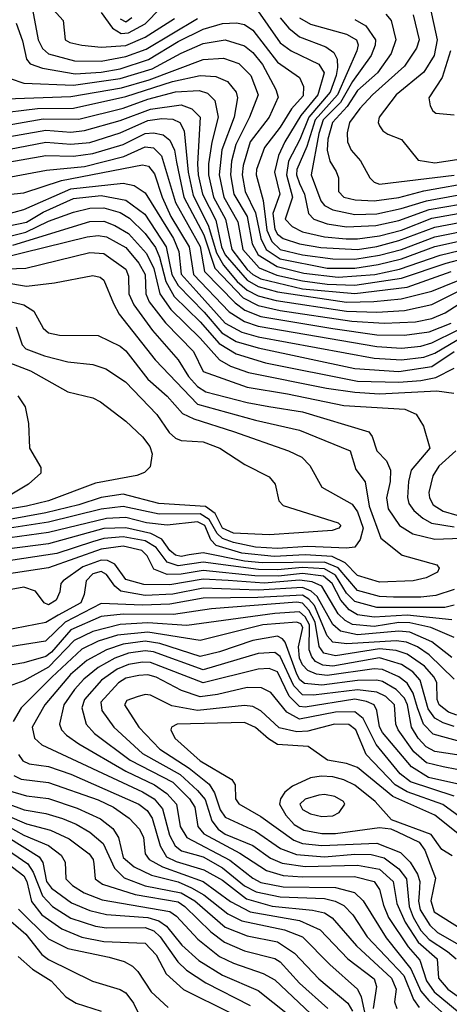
# Model space of a CAD drawing. Extents: x 501367 to 657802, y 482273 to 547541.
# Tile 383 of 656: x 615440 to 616998, y 490890 to 494458. Entities that reach past the tile are written whole.
import ezdxf

# ---------------------------------------------------------------- set-up
doc = ezdxf.new("R2010")
doc.units = 0

msp = doc.modelspace()

# ---------------------------------------------------------------- linework, layer by layer
at = {"layer": '0CON20XD'}
for points in [[(615479.8, 494535), (615507.5, 494385), (615522.7, 494352.7), (615544.1, 494334.1), (615638.5, 494308.5), (615735, 494307.4), (615825, 494324.1), (615898.6, 494351.4), (616085, 494461.8)], [(616295, 494502.3), (616385, 494373.2), (616425, 494344.8), (616525, 494297.1), (616543.8, 494265), (616520.7, 494185), (616459.4, 494110.6), (616401.7, 494015), (616378.8, 493965), (616363.6, 493905), (616383, 493825), (616357.9, 493755), (616365, 493698.1), (616375, 493680.6), (616395, 493665.1), (616455, 493645.1), (616531.7, 493631.7), (616665, 493625.5), (616735, 493636), (616815, 493657.2), (616945, 493706.1), (617105, 493736.4)], [(616927.1, 494507.1), (616953.8, 494385), (616942.4, 494327.6), (616905, 494267.5), (616805.2, 494185), (616743.3, 494105), (616739.6, 494085), (616745, 494072.5), (616756.7, 494055), (616775, 494042.5), (616825, 494023.8), (616885, 493948.2), (616945, 493939), (617065, 493957)], [(615561.2, 494495), (615597.5, 494455), (615605.5, 494385), (615621.4, 494375), (615665, 494364.8), (615735, 494357.8), (615825, 494364.7), (615895, 494394.4), (616001.9, 494461.9)], [(615735, 494483.6), (615776.8, 494426.8), (615807.8, 494407.8), (615835, 494410.2), (615895, 494442.1), (615950.7, 494499.3)], [(616767.7, 494477.7), (616786.9, 494455), (616804, 494385), (616787.4, 494335), (616736.9, 494265), (616665, 494200.9), (616627.2, 494142.8), (616574.3, 494085), (616557.1, 494025), (616554.9, 493984.9), (616564.8, 493944.8), (616587.8, 493907.8), (616596.2, 493885), (616596.2, 493835), (616615.6, 493815), (616656.2, 493805), (616725, 493801.8), (616815, 493813.8), (616905, 493837.8), (617095, 493870.8)], [(616866.2, 494475), (616888.1, 494385), (616878.6, 494355), (616835, 494289.5), (616719.2, 494185), (616673.9, 494136.1), (616636.2, 494085), (616627.7, 494047.7), (616628.3, 494015), (616641.9, 493985), (616676.2, 493946.2), (616709.4, 493885), (616725, 493869.4), (616745, 493862.2), (617015, 493894.5)], [(615427.9, 494445), (615450.7, 494380.7), (615464.8, 494314.8), (615478.2, 494298.2), (615522.5, 494282.5), (615641.7, 494261.7), (615735, 494267.5), (615805, 494280.1), (615906.6, 494313.4), (616015, 494378.8), (616105, 494423.2), (616175, 494443.7), (616225.8, 494445.8), (616255, 494440.2), (616285, 494420.2), (616375, 494303.5), (616455, 494248.2), (616469.7, 494215), (616468.4, 494181.6), (616425.6, 494134.4), (616385, 494068.8), (616327.7, 493995), (616298.6, 493915), (616297.7, 493895), (616322.4, 493802.4), (616335.7, 493695), (616354, 493654), (616385, 493624.9), (616465, 493605.2), (616575, 493591.1), (616655, 493590.4), (616745, 493604), (616825, 493625.4), (616945, 493671.4), (617095, 493701.2)], [(615805, 494460.8), (615825, 494449.5), (615846.7, 494465)], [(616384.2, 494464.2), (616416.5, 494426.5), (616455, 494396.1), (616549.5, 494359.5), (616579, 494339), (616590.6, 494315), (616592.1, 494285), (616587.5, 494255), (616565.6, 494195), (616488.2, 494105), (616456, 494024), (616414.9, 493945), (616407.5, 493895), (616429.1, 493815), (616402.8, 493735), (616428.3, 493708.3), (616465, 493689.6), (616545, 493671.5), (616624.1, 493664.1), (616665, 493663.5), (616745, 493674.9), (616825, 493695.5), (616935, 493738.2), (617105, 493768.8)], [(616455, 494464.8), (616495, 494440.9), (616625, 494405.5), (616661.6, 494385), (616666.8, 494366.8), (616662.1, 494345), (616591.8, 494185), (616511.7, 494095), (616481.4, 493998.6), (616444.7, 493915), (616443.7, 493895), (616454.6, 493864.6), (616472.8, 493825), (616487.8, 493755), (616506.7, 493735), (616555, 493718), (616625, 493707), (616731.5, 493711.5), (616815, 493729.7), (616925, 493769.5), (617095, 493799.4)], [(616655, 494458.6), (616694.9, 494434.9), (616730.5, 494385), (616729.5, 494365), (616715, 494327.8), (616646.3, 494233.7), (616602.7, 494157.3), (616541, 494095), (616525.2, 494044.8), (616497, 493895), (616531.4, 493801.4), (616545.7, 493785), (616575, 493768.4), (616655, 493751.8), (616735, 493754.4), (616823.2, 493773.2), (616915, 493801.6), (617105, 493836.4)], [(615405.1, 494245.1), (615455, 494227.2), (615635, 494220.8), (615805, 494244.2), (615920.1, 494280.1), (616025, 494336.8), (616105, 494371.8), (616185, 494384.5), (616255, 494363.4), (616285, 494339.2), (616320.1, 494295), (616369, 494205), (616376.9, 494176.9), (616345.2, 494105), (616275.4, 494015), (616249.9, 493929.9), (616246.9, 493895), (616258, 493835), (616295, 493758.1), (616314.3, 493664.3), (616333.4, 493625), (616385, 493591.7), (616555, 493557.9), (616655, 493556.9), (616739.7, 493570.3), (616825, 493590.7), (616945, 493635.8), (617115, 493673.8)], [(617001.9, 494345), (616971.6, 494248.4), (616923.3, 494175), (616928.5, 494145), (616937.5, 494127.5), (616949.4, 494119.4), (617015, 494112.5)], [(615391, 494171), (615625, 494179.1), (615808.8, 494211.2), (615909.8, 494240.2), (616105, 494314), (616178.7, 494318.7), (616235, 494298.5), (616278, 494255), (616304.5, 494185), (616273.6, 494105), (616224, 494005), (616208, 493945), (616204.5, 493895), (616216.4, 493825), (616265, 493744.8), (616283.5, 493645), (616305, 493606.3), (616373.8, 493563.8), (616470.8, 493539.2), (616595.4, 493524.6), (616727.5, 493535), (616816.6, 493553.4), (616964.9, 493604.9), (617105, 493638.3)], [(615345, 494116.4), (615505, 494136.3), (615635, 494137.4), (615825, 494179.5), (615993.7, 494233.7), (616095, 494255.7), (616151.7, 494251.7), (616193.7, 494233.7), (616224.8, 494195), (616229.8, 494175), (616217.6, 494105), (616173.5, 493986.5), (616163.5, 493895), (616180.1, 493815), (616231, 493725), (616249.2, 493625), (616308.7, 493558.7), (616372.4, 493532.4), (616465, 493510.9), (616555, 493499), (616655, 493495.8), (616825, 493520.6), (616985.9, 493575), (617115, 493609.8)], [(615345, 494067.6), (615525, 494098.2), (615655, 494097.3), (615815, 494137.1), (615905, 494169.8), (616005, 494196.6), (616091.2, 494201.2), (616121.4, 494191.4), (616147.1, 494165), (616160, 494105), (616136.2, 494013.8), (616124.1, 493935), (616124.5, 493895), (616143.3, 493815), (616186.9, 493735), (616208.8, 493625), (616265, 493552.8), (616285, 493534.6), (616315, 493519.3), (616465, 493482.9), (616655, 493466), (616845, 493489.1), (617004.5, 493545.5)], [(615355, 494025.7), (615535, 494056.8), (615625, 494050.3), (615675, 494055.6), (615805, 494092.7), (615913.8, 494133.8), (616025, 494148.9), (616064.1, 494134.1), (616095, 494104.3), (616085.3, 493935.3), (616087.6, 493895), (616103.3, 493825), (616151, 493731), (616172.3, 493635), (616185, 493605.9), (616265, 493513.5), (616305, 493490.7), (616375, 493471.6), (616625, 493434.4), (616723.8, 493436.2), (616823.8, 493446.2), (616935, 493474.2), (617215, 493587.7)], [(615365, 493981.4), (615535, 494013.8), (615625, 494007.1), (615695, 494013.2), (615805, 494047.7), (615905, 494091.9), (615955, 494099.5), (615995, 494097.6), (616020.3, 494085), (616036.6, 494055), (616051.1, 493905), (616069.6, 493820.4), (616123.6, 493713.6), (616153.5, 493613.5), (616178.5, 493568.5), (616229.1, 493509.1), (616265, 493477.6), (616305, 493457.3), (616370.6, 493440.6), (616625, 493401.6), (616735, 493398.2), (616835, 493404.4), (616935, 493426.2), (617067.7, 493492.3)], [(615355, 493933.7), (615535, 493965.1), (615635, 493963.1), (615705, 493972.8), (615815, 494005.3), (615895, 494045.6), (615925, 494048.2), (615960.1, 494040.1), (615985, 494020.8), (616000.9, 493985), (616008.8, 493941.2), (616035.3, 493815), (616108.2, 493678.2), (616147.5, 493557.5), (616250.4, 493450.4), (616305, 493422.2), (616385, 493404.2), (616644.7, 493365.3), (616762.1, 493357.9), (616875, 493363), (616935, 493374.6), (616983.1, 493395), (617105, 493474.1)], [(615375, 493882), (615537.4, 493912.6), (615675, 493925.3), (615817.5, 493962.5), (615895, 493997.2), (615925, 493993.8), (615954.3, 493964.3), (616005.5, 493795.5), (616095, 493635.6), (616110.2, 493545), (616221.4, 493431.4), (616256, 493405), (616315, 493382.8), (616575, 493338.8), (616735, 493316.4), (616835, 493314.2), (616925, 493326.2), (617005, 493358)], [(615385, 493822.9), (615455, 493830.3), (615591.5, 493875), (615885, 493931.4), (615907.4, 493927.4), (615929.2, 493899.2), (615956.2, 493815), (615988.4, 493745), (616054.9, 493635), (616070.4, 493535), (616199.7, 493399.7), (616255, 493363.8), (616305, 493347.2), (616735, 493273.6), (616825, 493267.8), (616894.7, 493275.3), (616935, 493286.8), (617027.6, 493332.4)], [(615385, 493751.2), (615455, 493770.5), (615625, 493845.3), (615814.9, 493864.9), (615855, 493857.2), (615895, 493830.3), (615997.2, 493665), (616017.3, 493617.3), (616025.8, 493535.8), (616079.8, 493475), (616185, 493358.7), (616245, 493325.9), (616305, 493308.8), (616725, 493230.8), (616825, 493225.1), (616905, 493234.7), (616945, 493249.7), (617105, 493343.6)], [(615365, 493703.4), (615465, 493724.3), (615525, 493760.6), (615635, 493809.5), (615735, 493821.2), (615825, 493803.8), (615893.3, 493753.3), (615971.5, 493635), (615991.2, 493535), (616014.6, 493494.6), (616108.5, 493398.5), (616172.5, 493322.5), (616225, 493292.2), (616305, 493269), (616655, 493193.3), (616815, 493182.9), (616935, 493201.4), (617015, 493255.8)], [(615385, 493668.7), (615462.3, 493687.7), (615545, 493727.9), (615635, 493759.9), (615695, 493774.2), (615745, 493775.8), (615805, 493759), (615838.5, 493738.5), (615895, 493683.3), (615932.3, 493632.3), (615947.5, 493597.5), (615969.5, 493509.5), (616000.6, 493455), (616095, 493362.7), (616163.9, 493283.9), (616225, 493247.4), (616331.1, 493215), (616665, 493148.4), (616815, 493143.9), (616895, 493150.1), (616948.9, 493161.1), (617015, 493194.8)], [(615415, 493640.7), (615695, 493726.1), (615745, 493727.6), (615785, 493712.4), (615835, 493683.4), (615900.4, 493610.4), (615926.3, 493556.3), (615947.8, 493465), (615987.9, 493407.9), (616095, 493303.5), (616164.9, 493224.9), (616205, 493202.7), (616269.4, 493179.4), (616552.7, 493122.7), (616655, 493108.5), (616745, 493102.2), (616953, 493113), (617014.4, 493105)], [(615375, 493594.5), (615685, 493671), (615725, 493676.3), (615755, 493670.6), (615825, 493632.3), (615871.9, 493575), (615894.6, 493535), (615897.4, 493465), (615909.9, 493435), (615969.2, 493359.2), (616069.8, 493255), (616105, 493183.3), (616265, 493125.9), (616411.7, 493101.7), (616615, 493060.3), (616836, 493046), (616878, 493028), (616904.1, 492985), (616926.7, 492905), (616860, 492825), (616850.2, 492785), (616846.6, 492726.6), (616851.3, 492705), (616869.5, 492679.5), (616901.5, 492651.5), (616933.7, 492633.7), (617015, 492620.7)], [(615395.1, 493554.9), (615462.9, 493557.2), (615695, 493613.7), (615745, 493610.4), (615825, 493553.7), (615835, 493528.8), (615836.4, 493465), (615854.3, 493424.3), (615921.5, 493331.5), (616015, 493225.8), (616052.4, 493165), (616085, 493128.5), (616115, 493109.5), (616265, 493070.7), (616343.2, 493056.8), (616465, 493036.7), (616705.6, 492965), (616717.8, 492947.8), (616734.8, 492895), (616769.5, 492859.5), (616784.5, 492825), (616783.3, 492785), (616769.5, 492725), (616775.6, 492685), (616817.5, 492625), (616865, 492594.4), (616945, 492575.1), (617105, 492581.6)], [(614985, 493573.2), (615465, 493491.9), (615566.1, 493503.9), (615705, 493531.2), (615732.5, 493525), (615745, 493513.8), (615779.9, 493429.9), (615800.6, 493390.6), (615931.3, 493225), (616085, 493064.6), (616295, 493006.7), (616455, 492970.7), (616638.5, 492895), (616658.3, 492828.3), (616692.8, 492782.7), (616707.8, 492695), (616748.9, 492578.9), (616827.3, 492517.3), (616952.1, 492482.1), (616960.5, 492470.5), (616954.5, 492455.5), (616913.8, 492435), (616866.7, 492425), (616745, 492420.2), (616665, 492444.5), (616620.1, 492490.1), (616572.6, 492512.6), (616475, 492518.7), (616362.5, 492512.5), (616245, 492524.5), (616152, 492552), (616132.9, 492572.9), (616111.6, 492625), (616085, 492638), (615975, 492626.7), (615900.5, 492635), (615825, 492654.2), (615755, 492650.6), (615545, 492599.3), (615405, 492579.8)], [(615385, 493441.4), (615455, 493424.8), (615491.2, 493401.2), (615525, 493340.3), (615545, 493322.5), (615585, 493314.3), (615725, 493313.6), (615805, 493274.7), (615825, 493257.5), (615905.1, 493155.1), (615975, 493093.2), (616030.6, 493030.6), (616071.3, 493011.3), (616215.7, 492965.7), (616415, 492895.7), (616462.5, 492872.5), (616492, 492842), (616535, 492763.4), (616645, 492701.9), (616665, 492674.7), (616684.9, 492615), (616675, 492574.5), (616655, 492547.1), (616625, 492542.4), (616485, 492548.8), (616375, 492541.3), (616295, 492546.7), (616215, 492563.1), (616175, 492577.7), (616156.6, 492596.6), (616126.6, 492646.6), (616095, 492667.3), (615946.2, 492666.2), (615815, 492693.3), (615735, 492684), (615545, 492637.5), (615355, 492608.1)], [(615427.1, 493345), (615449.1, 493279.1), (615461.9, 493265), (615530.3, 493239.7), (615615, 493218), (615705, 493208.4), (615752.7, 493192.7), (615824.1, 493145), (615937.3, 493027.3), (615982.3, 492962.3), (616005, 492941.7), (616025, 492932.5), (616105, 492928.5), (616165.5, 492905), (616256.3, 492846.3), (616345, 492801.9), (616366.9, 492775), (616379.5, 492715), (616395, 492697.8), (616594.4, 492635), (616604.4, 492625), (616597.8, 492615), (616573.2, 492606.8), (616451.9, 492598.1), (616345, 492590.7), (616215, 492597.4), (616175.6, 492615), (616148.9, 492668.9), (616113.8, 492693.8), (615944.2, 492705), (615815, 492739.1), (615735, 492726.8), (615655, 492700.4), (615535, 492671.2), (615185, 492607.3)], [(615385, 493221.3), (615479.6, 493185), (615615, 493109.6), (615705, 493087.3), (615733.3, 493073.3), (615825, 493003.6), (615885, 492946.7), (615911.6, 492911.6), (615920.4, 492885), (615912.6, 492837.4), (615892.7, 492817.3), (615864.3, 492805.7), (615715, 492778.5), (615544.5, 492715), (615465.4, 492694.6), (615195, 492650.8)], [(615433.5, 493095), (615460.5, 493055), (615472.2, 492995), (615475.6, 492905), (615517.1, 492835), (615517.1, 492815), (615471.5, 492775), (615406.2, 492735)], [(617021.1, 492895), (616960.1, 492839.9), (616937.7, 492805), (616923.7, 492745), (616926.4, 492725), (616939.8, 492699.8), (616975, 492677.2), (617025, 492662.2)], [(617015, 492393.1), (616948.4, 492371.6), (616895, 492365.1), (616795, 492365.4), (616745, 492368.2), (616665, 492389.6), (616595, 492471.7), (616545, 492491.9), (616319.3, 492489.3), (616255, 492496.3), (616105, 492526.6), (616055, 492518.6), (616025, 492512.6), (616005, 492517.9), (615984, 492534), (615955.2, 492575.2), (615916.2, 492596.2), (615825, 492617.1), (615745, 492614.4), (615545, 492559.1), (615345, 492533.3)], [(617015, 492337), (616982, 492328), (616735, 492327.5), (616655, 492349.9), (616625, 492380.3), (616585, 492445), (616545, 492468.6), (616465, 492473.3), (616375, 492464.7), (616306, 492466), (616105, 492491.7), (616015, 492479.3), (615975, 492491.9), (615935, 492545.1), (615895, 492569.3), (615815, 492584.1), (615745, 492578.2), (615703.6, 492566.4), (615575, 492524), (615375, 492493.9)], [(617007.2, 492282.8), (616845, 492300.3), (616725, 492293.2), (616665, 492302), (616635, 492319), (616604, 492354), (616572.7, 492415), (616541.4, 492441.4), (616465, 492450.9), (616378.5, 492441.5), (616292.4, 492442.4), (616105, 492461.8), (616025, 492448.4), (615975, 492447.8), (615926.6, 492466.6), (615902.8, 492515), (615883.1, 492535), (615815, 492550), (615735, 492539.3), (615545, 492471.1), (615385, 492447.2)], [(617015, 492219.2), (616931.3, 492255), (616855, 492272.3), (616815, 492273.3), (616725, 492259.4), (616646.4, 492266.4), (616620.5, 492280.5), (616595, 492304.5), (616535.1, 492405.1), (616501.1, 492421.1), (616455, 492427), (616326.4, 492416.4), (616195.9, 492425.9), (616105, 492430.4), (615985, 492410.4), (615890.8, 492410.8), (615825, 492429.4), (615785.1, 492485.1), (615757.9, 492497.9), (615735, 492499.8), (615668.9, 492475), (615597.5, 492425), (615589.3, 492415), (615585.4, 492385), (615572.3, 492355), (615545, 492337.6), (615528.4, 492345), (615497.5, 492387.5), (615455, 492401.8), (615355, 492383)], [(617006.5, 492146.5), (616935, 492204.1), (616855, 492238.6), (616815, 492242.7), (616665, 492228.6), (616602.7, 492242.7), (616575, 492266.8), (616518.4, 492368.4), (616497.2, 492387.2), (616465, 492400.8), (616305, 492390.7), (616105, 492397.6), (615995, 492376.7), (615895, 492371.8), (615806.9, 492386.9), (615785.1, 492405.1), (615755, 492448.1), (615735, 492459), (615705, 492449.5), (615680.9, 492425), (615673.5, 492375), (615661.6, 492345), (615579.8, 492300.2), (615535, 492273.5), (615385, 492244.8)], [(617015, 492068.4), (616925, 492156.8), (616882.7, 492185), (616842.3, 492202.3), (616805, 492207.6), (616625.9, 492195.9), (616575, 492202.3), (616555, 492225.7), (616508.6, 492335), (616488.3, 492358.3), (616465, 492373.1), (616303.7, 492363.7), (616105, 492362.3), (615985, 492340.3), (615885, 492336.6), (615735, 492342.8), (615604.9, 492275), (615533.5, 492206.5), (615326.5, 492173.5)], [(617025, 491938.4), (616995, 491948.5), (616960.9, 491975), (616954.3, 491995), (616953.1, 492055), (616943.4, 492075), (616907.5, 492115), (616845, 492158.8), (616805, 492171.9), (616745, 492178.3), (616585, 492152.3), (616542.6, 492162.6), (616526.4, 492186.4), (616511.6, 492275), (616488.4, 492318.4), (616465, 492343.8), (616445, 492347.6), (616135, 492323), (615997.3, 492302.7), (615815, 492303.3), (615735, 492295.3), (615625, 492247.4), (615555, 492165.9), (615535, 492150.4), (615455, 492127.7), (615335, 492106.8)], [(617015, 491896.7), (616975, 491909.6), (616945, 491927.1), (616920.6, 491960.6), (616892.7, 492065), (616865, 492094.9), (616825, 492121.6), (616745, 492145.8), (616575, 492115.6), (616539, 492119), (616512.9, 492132.9), (616499.2, 492149.2), (616490.2, 492175), (616491.3, 492265), (616475, 492294.5), (616455, 492312.2), (616365, 492306.8), (616046.7, 492263.3), (615905, 492272.1), (615805, 492266.4), (615705, 492241.6), (615637.9, 492207.9), (615545, 492112.3), (615455, 492062.1), (615375, 492033.5)], [(617049.1, 491839.1), (616939, 491869), (616903.8, 491905), (616882.4, 491965), (616867, 492017), (616844.4, 492054.4), (616815, 492077.1), (616755, 492102.8), (616725, 492105.7), (616555, 492081.4), (616515.9, 492085.9), (616485, 492099.7), (616465, 492120), (616454.2, 492145), (616450.7, 492185), (616466.8, 492255), (616459, 492269), (616445, 492275.3), (616321.5, 492265), (616095, 492208.1), (615905, 492239.1), (615795, 492227.2), (615725, 492205.7), (615665, 492176.9), (615557, 492075), (615445.3, 491965), (615416.2, 491915)], [(617025, 491794.6), (616945, 491805.7), (616913.5, 491823.5), (616884.9, 491854.9), (616860.5, 491895), (616846.4, 491975), (616835, 491999.4), (616805, 492031.1), (616755, 492059.6), (616735, 492065.1), (616665, 492063.4), (616535, 492046.8), (616472.9, 492052.9), (616456, 492066), (616445, 492086.6), (616402.4, 492202.4), (616393.3, 492215), (616375, 492223.9), (616285, 492208.5), (616165, 492167.2), (616095, 492150.9), (615948.1, 492198.1), (615895, 492205.8), (615815, 492195.6), (615755.4, 492174.6), (615683.6, 492136.4), (615624.5, 492085.5), (615530.9, 491975), (615484.8, 491895), (615493.5, 491855), (615520.6, 491830.6), (615885, 491660.1), (615927.2, 491635), (615958.3, 491598.3), (615983.1, 491503.1), (616004.3, 491465), (616026.9, 491446.9), (616075, 491433.1), (616105, 491424.5), (616175, 491384.7), (616255, 491320), (616297.9, 491297.9), (616385, 491279.2), (616545, 491273.8), (616584.5, 491264.5), (616615, 491247.8), (616647.5, 491215), (616699.5, 491135), (616832.3, 490995), (616867.4, 490907.4), (616889, 490879)], [(617025, 491741.4), (616975, 491750.4), (616915, 491765.1), (616869.5, 491805), (616812, 491885), (616804.2, 491905), (616798.5, 491975), (616767.4, 492005), (616735, 492021.8), (616665, 492029.2), (616505, 492009.9), (616465, 492011.8), (616434.3, 492044.3), (616385, 492150.3), (616365, 492165.5), (616305, 492160.9), (616105, 492102.5), (615925, 492167), (615895, 492170.8), (615835, 492162.5), (615785.5, 492144.5), (615725, 492110.1), (615672.1, 492067.9), (615639.1, 492030.9), (615600.3, 491975), (615584.2, 491905), (615591.6, 491885), (615609.7, 491865), (615654.2, 491834.2), (615825, 491734.9), (615929.3, 491685), (615973.5, 491653.5), (616008.2, 491615), (616021.8, 491535), (616046, 491495), (616202.1, 491412.1), (616285, 491347.1), (616315, 491332.2), (616395, 491316.4), (616585, 491313.5), (616653.9, 491295), (616685.6, 491265.6), (616769.4, 491130.6), (616858.6, 491018.6), (616895, 490937.6), (616924, 490904), (617108.9, 490739)], [(617025, 491688.5), (616922.1, 491712.1), (616861.1, 491751.1), (616755, 491875.2), (616744.5, 491895.5), (616734.5, 491954.5), (616725, 491975.2), (616697.5, 491987.5), (616655, 491995.8), (616475, 491967.1), (616455, 491969.4), (616417.3, 492007.3), (616375, 492094.5), (616345, 492106.8), (616305, 492105.1), (616105, 492054.6), (615915, 492129), (615885, 492130.5), (615835, 492121.6), (615794, 492105), (615737.2, 492065), (615674.8, 491995), (615665.8, 491965), (615681.7, 491905), (615711.9, 491871.9), (615841, 491775), (615994.8, 491695), (616056.1, 491635), (616075.1, 491605), (616086.1, 491535), (616108.3, 491508.3), (616238.5, 491438.5), (616334.7, 491375), (616395, 491356.6), (616465, 491351.9), (616653.9, 491353.9), (616725, 491334.8), (616745, 491306.4), (616759, 491249), (616777.3, 491205), (616848.2, 491098.2), (616890.6, 491050.6), (616914.7, 490975), (616942.5, 490935), (617180.3, 490740.3)], [(617015, 491643.9), (616856.6, 491696.6), (616819.5, 491725), (616732, 491832), (616685.4, 491925.4), (616655, 491950.5), (616585, 491948.9), (616455, 491922.8), (616408.5, 491948.5), (616350.2, 492020.2), (616317.4, 492037.4), (616265, 492038.3), (616157.3, 492012.7), (616095, 492004.3), (616026.7, 492026.7), (615935, 492075.9), (615905, 492084.1), (615871.8, 492081.8), (615825, 492072.4), (615798.5, 492055), (615733.8, 491985), (615737.6, 491955), (615781.1, 491895), (615885, 491798.9), (616022.5, 491722.5), (616085.4, 491665.4), (616112.4, 491632.4), (616137, 491555), (616159.4, 491525), (616185, 491507.2), (616285, 491465.7), (616350, 491420), (616391.4, 491401.4), (616475, 491389.4), (616665, 491394.3), (616745, 491380.5), (616794, 491335), (616807.3, 491255), (616837.8, 491187.8), (616884.9, 491115), (616954.2, 491055), (616958.5, 490985), (616992.6, 490945), (617064, 490894)], [(617095, 491526.4), (616974.2, 491614.2), (616845, 491660), (616800.9, 491685), (616696.3, 491795), (616659, 491885), (616633.8, 491903.8), (616582, 491905), (616485, 491879.5), (616445, 491877.3), (616381.5, 491891.5), (616315, 491954), (616285, 491969), (616255, 491972.7), (616085, 491954.4), (615991.5, 491971.5), (615915, 492010.4), (615895, 492012.6), (615865.8, 492004.2), (615829, 491991), (615819.7, 491975), (615871.9, 491895), (615947.8, 491815), (616055, 491746.3), (616127.4, 491687.4), (616146.3, 491656.3), (616167, 491595), (616185, 491567.8), (616295, 491517.7), (616385.3, 491455.3), (616443.3, 491433.3), (616545, 491424.7), (616655, 491434.7), (616715, 491433.6), (616761.2, 491421.2), (616815, 491381), (616842, 491345), (616852.4, 491245), (616866.6, 491206.6), (616895, 491157.9), (616925, 491124.7), (616991.8, 491081.8), (617022.9, 491055)], [(617035, 491504.4), (616945, 491575.7), (616793, 491643), (616665, 491748.2), (616625, 491763), (616556.4, 491775), (616485.8, 491824.2), (616375, 491832), (616342, 491852), (616295, 491893.7), (616255, 491910.8), (616010.8, 491905), (615990.5, 491895), (615988.2, 491885), (616002.2, 491855), (616095, 491772.8), (616209.6, 491705), (616221.8, 491685), (616222.5, 491635), (616235, 491616.2), (616315, 491571.1), (616434.6, 491484.6), (616465, 491473.3), (616535, 491465.1), (616735, 491473.7), (616820.7, 491440.7), (616855.6, 491405.6), (616882.2, 491362.2), (616890.6, 491335), (616888.7, 491291.3), (616885.7, 491264.3), (616892.2, 491232.2), (616926.6, 491176.6), (616955, 491151), (617095, 491071.1)], [(615435.8, 491795.8), (615452.1, 491772.1), (615475, 491761.6), (615545, 491752.3), (615625, 491723.7), (615872.5, 491615), (615902.1, 491592.1), (615921, 491565), (615949.6, 491465), (615972.1, 491425), (616007.2, 491407.2), (616107.9, 491377.8), (616175, 491339.5), (616262.4, 491272.4), (616355.9, 491245.9), (616501.7, 491231.7), (616545, 491222), (616573.5, 491203.5), (616661.8, 491101.8), (616788.2, 490985), (616805.2, 490945), (616798.8, 490898.8), (616807.8, 490875)], [(614910.5, 491785), (614985.1, 491685.1), (615185, 491539.8), (615269.1, 491409.1), (615349.4, 491335), (615363.8, 491255), (615381.8, 491215), (615462.5, 491145), (615520.7, 491070.7), (615545, 491052.3), (615704.1, 490974.1), (615805, 490943.7), (615825, 490931.9), (615853, 490895), (615896.1, 490806.1)], [(615419, 491719), (615445.6, 491705.6), (615545, 491694.5), (615725, 491631.1), (615780.6, 491605), (615837.2, 491565), (615874.7, 491525), (615888.5, 491495), (615895.6, 491435), (615909.8, 491415), (615958, 491388), (616104.8, 491335), (616205, 491263.1), (616275.5, 491225.6), (616455, 491193.4), (616529.7, 491159.7), (616630.4, 491055), (616725, 490982.4), (616733.7, 490955), (616722.1, 490875)], [(617008.3, 491428.3), (616970.8, 491450.8), (616931.9, 491505), (616788.7, 491558.7), (616729.2, 491625), (616655, 491683.9), (616615, 491703.8), (616575, 491714.3), (616532.6, 491717.4), (616495, 491710.3), (616429.3, 491680.7), (616401.3, 491658.7), (616385.2, 491635), (616382.6, 491615), (616404.5, 491575), (616435, 491541.8), (616470.7, 491520.7), (616535, 491509.2), (616585, 491509.5), (616745, 491531.4), (616786.2, 491526.2), (616810, 491515), (616888.3, 491478.3), (616909.3, 491449.3), (616947.5, 491347.5), (616930.4, 491265), (616943.4, 491225), (617116.2, 491116.2)], [(615395, 491665.6), (615465, 491645.7), (615545, 491635.4), (615648.7, 491601.3), (615732.6, 491562.6), (615777.7, 491527.7), (615798.6, 491495), (615815, 491422.3), (615855, 491388.9), (615918.2, 491358.2), (616015, 491333.7), (616062.9, 491312.9), (616107.5, 491287.5), (616195, 491218), (616245, 491192.8), (616400.1, 491160.1), (616465, 491134.4), (616564, 491034), (616664.9, 490944.9), (616677.8, 490917.8), (616697.5, 490827.5)], [(616535, 491571.2), (616575, 491573), (616598.5, 491585), (616618.9, 491615), (616614, 491625), (616582.9, 491642.9), (616545, 491650.7), (616525, 491647.9), (616475, 491633.2), (616455.3, 491615), (616465, 491596.1), (616495, 491580), (616535, 491571.2)], [(615395, 491617.6), (615456.4, 491595), (615535, 491581.4), (615595, 491563.4), (615645, 491543.5), (615695, 491514.1), (615742.6, 491472.6), (615783.9, 491383.9), (615818.7, 491348.7), (615895, 491319.8), (616025, 491293.8), (616075.5, 491265), (616185, 491170.4), (616265, 491138.6), (616375, 491116.1), (616435.9, 491075.9), (616525, 490982.3), (616629.8, 490895), (616646.6, 490865)], [(615363.7, 491553.7), (615455, 491503.3), (615545, 491465.5), (615591.1, 491431.1), (615605.3, 491405), (615607.8, 491345), (615631.2, 491321.2), (615674.1, 491294.1), (615739, 491269), (615985, 491226.2), (616009.2, 491209.2), (616086.5, 491126.5), (616165, 491063.3), (616215, 491039.3), (616322.5, 491002.5), (616365, 490978.4), (616495.3, 490855.3)], [(615395, 491574.9), (615465, 491544.7), (615551.3, 491521.3), (615619.3, 491489.3), (615692.2, 491435), (615706.5, 491415), (615708.8, 491398.8), (615714.2, 491345), (615740.7, 491325), (615858.6, 491288.6), (616015, 491261.3), (616039.4, 491245), (616132.7, 491152.7), (616182.6, 491115), (616255, 491083.6), (616365, 491056.2), (616385, 491044.8), (616455, 490967.1), (616556.9, 490875)], [(615305, 491512.1), (615469.3, 491399.3), (615489.3, 491369.3), (615522.9, 491282.9), (615559.6, 491245), (615625, 491202.4), (615715, 491173.6), (615755, 491167.6), (615895, 491168.6), (615926.1, 491156.1), (615949.7, 491135), (616013.8, 491043.8), (616045, 491014.5), (616115, 490968.4), (616276.2, 490886.2)], [(615334.2, 491534.2), (615510.7, 491425), (615524, 491404), (615537.9, 491335), (615555, 491311.7), (615628.3, 491258.3), (615695, 491229.9), (615755, 491215.9), (615904.9, 491204.9), (615945, 491193), (615972.9, 491172.9), (616027.8, 491105), (616089.5, 491049.5), (616175, 490995.8), (616305, 490940.4), (616458.6, 490818.6)], [(615284.9, 491484.9), (615455, 491355.4), (615466.4, 491335), (615482.9, 491262.9), (615520.7, 491215), (615593.2, 491163.2), (615665, 491133.6), (615745, 491117.7), (615895, 491111.3), (615935, 491069.5), (615970.8, 491000.8), (616033.8, 490943.8), (616205, 490860)], [(615435.3, 491235.3), (615545, 491127), (615615, 491092.7), (615765, 491061.5), (615819.4, 491045), (615848.8, 491028.8), (615868.8, 491008.8), (615916.5, 490935), (615978.9, 490878.9)], [(615435, 491063.1), (615487.1, 491017.1), (615554.1, 490975), (615607.2, 490917.2), (615645, 490894.7), (615735.5, 490865.5)]]:
    msp.add_lwpolyline(points, dxfattribs=at)

doc.saveas('drawing.dxf')
